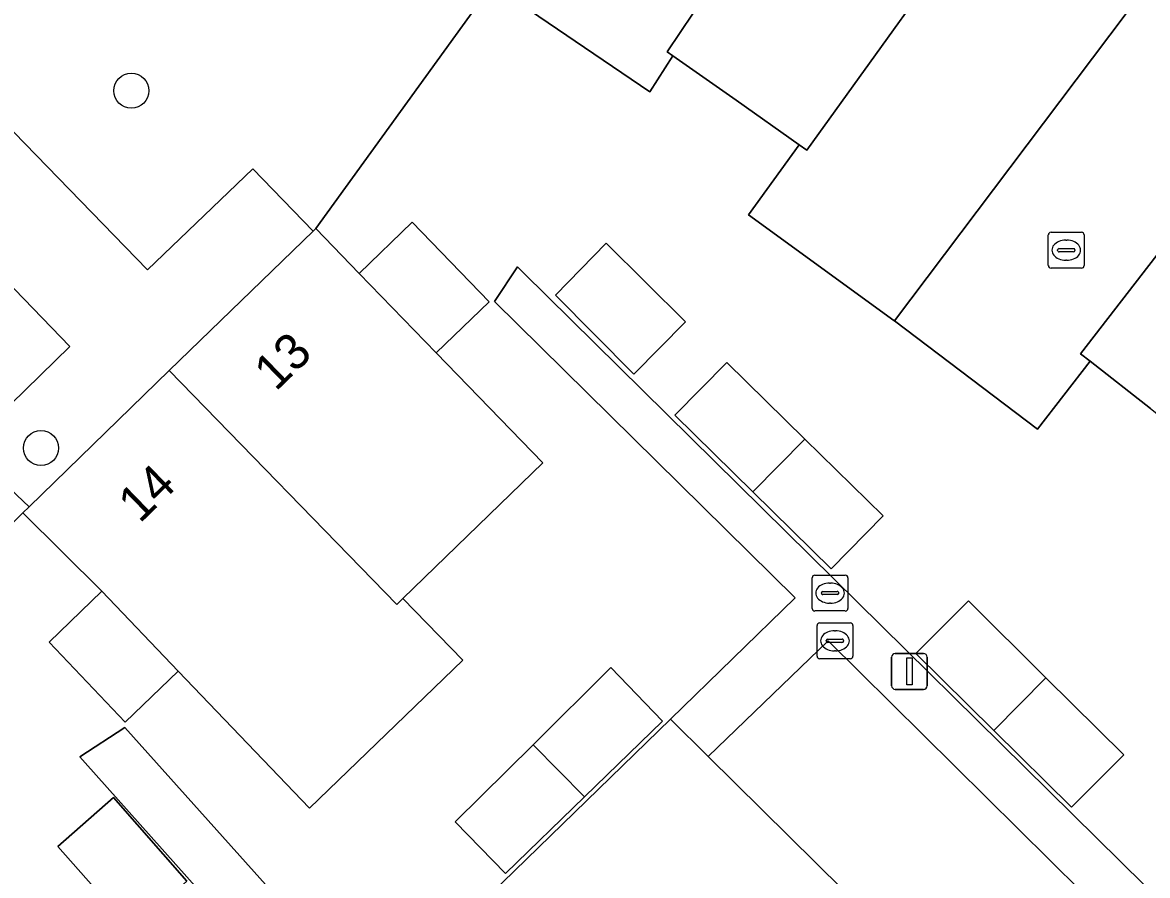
# Model space of a CAD drawing. Extents: x 160023 to 161302, y 384750 to 385707.
# Drawn here: x 160303.7 to 160335.09, y 385450.25 to 385474.05 of the extents above; entities that cross this region are included whole.
import ezdxf

# ---------------------------------------------------------------- set-up
doc = ezdxf.new("R2010")
doc.units = 0
for name, color, linetype in [('IMGEO_Boom', 7, 'Continuous'), ('IMGEO_Erf', 7, 'Continuous'), ('IMGEO_Groenvoorziening', 7, 'Continuous'), ('IMGEO_Kolk', 7, 'Continuous'), ('IMGEO_Lichtmast', 7, 'Continuous'), ('IMGEO_Pand', 7, 'Continuous'), ('IMGEO_Pand_nummerreeks', 7, 'Continuous'), ('IMGEO_Parkeervlak_halfverhard', 7, 'Continuous'), ('IMGEO_Rijbaan_lokaal_open', 7, 'Continuous'), ('IMGEO_Rioolput', 7, 'Continuous'), ('IMGEO_Voetpad_open', 7, 'Continuous')]:
    doc.layers.add(name, color=color, linetype=linetype)

msp = doc.modelspace()

# ---------------------------------------------------------------- linework, layer by layer
at = {"layer": 'IMGEO_Boom'}
for centre in [(160306.736, 385472.148), (160304.213, 385462.178)]:
    msp.add_circle(centre, 0.489, dxfattribs=at)
at = {"layer": 'IMGEO_Erf'}
for points in [[(160335.17, 385463.282), (160333.484, 385464.599), (160332.021, 385462.704), (160328.027, 385465.727), (160328.009, 385465.741), (160323.955, 385468.686), (160325.373, 385470.638), (160323.614, 385471.885), (160321.845, 385473.119), (160321.199, 385472.117), (160316.803, 385475.111), (160311.879, 385468.304), (160313.095, 385467.049), (160314.566, 385468.477), (160316.718, 385466.263), (160315.242, 385464.833), (160318.212, 385461.768), (160314.314, 385457.982), (160315.981, 385456.257), (160311.709, 385452.127), (160308.046, 385455.955), (160306.561, 385454.534), (160304.438, 385456.759), (160305.915, 385458.183), (160303.703, 385460.37), (160297.892, 385454.463)], [(160338.575, 385416.252), (160305.445, 385453.391), (160305.295, 385453.56), (160306.551, 385454.383), (160313.533, 385446.599), (160316.756, 385449.732), (160321.78, 385454.614), (160325.259, 385457.995), (160316.868, 385466.267), (160317.506, 385467.237), (160317.667, 385467.078), (160353.672, 385431.58)]]:
    msp.add_lwpolyline(points, dxfattribs=at)
for points in [[(160318.566, 385466.444), (160319.988, 385467.898), (160322.194, 385465.704), (160320.756, 385464.242)], [(160324.08, 385460.953), (160321.903, 385463.093), (160323.351, 385464.568), (160325.53, 385462.427), (160327.71, 385460.285), (160326.258, 385458.812)], [(160330.8, 385454.299), (160328.628, 385456.445), (160330.092, 385457.919), (160332.253, 385455.771), (160334.423, 385453.615), (160332.971, 385452.154)], [(160320.111, 385456.051), (160321.553, 385454.558), (160319.382, 385452.449), (160317.174, 385450.303), (160315.774, 385451.748), (160317.943, 385453.9)], [(160306.748, 385448.728), (160304.682, 385451.057), (160306.233, 385452.431), (160308.286, 385450.097)]]:
    msp.add_lwpolyline(points, close=True, dxfattribs=at)
at = {"layer": 'IMGEO_Groenvoorziening'}
msp.add_lwpolyline([(160315.165, 385489.456), (160310.804, 385485.226), (160302.526, 385476.637), (160300.338, 385474.193), (160307.184, 385467.154), (160310.128, 385469.965), (160311.807, 385468.234), (160311.879, 385468.304), (160316.803, 385475.111), (160322.625, 385483.696)], dxfattribs=at)
msp.add_lwpolyline([(160303.703, 385460.37), (160303.88, 385460.542), (160302.124, 385462.194), (160305.023, 385465.009), (160298.326, 385471.945), (160292.621, 385465.573), (160284.334, 385455.16), (160288.342, 385448.565), (160289.082, 385449.058), (160297.892, 385454.463)], close=True, dxfattribs=at)
msp.add_arc((160153.733, 385231.541), 304.315, 47.74715, 56.18925, dxfattribs=at)
at = {"layer": 'IMGEO_Kolk'}
for p, q in [((160332.32, 385467.273), (160332.32, 385468.125)), ((160332.395, 385468.199), (160333.247, 385468.199)), ((160333.321, 385468.125), (160333.321, 385467.273)), ((160332.579, 385467.693), (160332.579, 385467.705)), ((160332.622, 385467.742), (160333.02, 385467.742)), ((160332.808, 385467.979), (160332.833, 385467.979)), ((160333.063, 385467.705), (160333.063, 385467.693)), ((160333.017, 385467.656), (160332.619, 385467.656)), ((160332.831, 385467.419), (160332.806, 385467.419)), ((160333.247, 385467.199), (160332.395, 385467.199))]:
    msp.add_line(p, q, dxfattribs=at)
for points in [[(160332.32, 385467.273), (160332.32, 385468.125)], [(160332.395, 385468.199), (160333.247, 385468.199)], [(160333.321, 385468.125), (160333.321, 385467.273)], [(160333.247, 385467.199), (160332.395, 385467.199)]]:
    msp.add_lwpolyline(points, dxfattribs=at)
for centre, radius, start, end in [((160332.397, 385468.123), 0.0765, 91.552, 178.448), ((160332.397, 385468.123), 0.0765, 91.552, 178.448), ((160333.245, 385468.123), 0.0765, 1.552, 88.448), ((160333.245, 385468.123), 0.0765, 1.552, 88.448), ((160332.619, 385467.702), 0.0403, 85.8775, 175.7526), ((160332.616, 385467.692), 0.0366, 178.938, 274.7102), ((160333.02, 385467.699), 0.043, 264.8664, 352.4533), ((160333.024, 385467.704), 0.0386, 1.7309, 96.639), ((160332.397, 385467.275), 0.0765, 181.552, 268.448), ((160332.397, 385467.275), 0.0765, 181.552, 268.448), ((160333.245, 385467.275), 0.0765, 271.552, 358.448), ((160333.245, 385467.275), 0.0765, 271.552, 358.448)]:
    msp.add_arc(centre, radius, start, end, dxfattribs=at)
for centre, major_axis, ratio, start_param, end_param in [((160332.807, 385467.699), (-0.387, 0.002), 0.722429, 4.712389, 7.853982), ((160332.832, 385467.699), (-0.39, 0.002), 0.717154, 1.570796, 4.712389)]:
    msp.add_ellipse(centre, major_axis=major_axis, ratio=ratio, start_param=start_param, end_param=end_param, dxfattribs=at)
at = {"layer": 'IMGEO_Lichtmast'}
for p, q in [((160328.049, 385456.446), (160328.839, 385456.446)), ((160328.839, 385456.446), (160328.049, 385456.446)), ((160327.949, 385455.546), (160327.949, 385456.346)), ((160327.949, 385456.346), (160327.949, 385455.546)), ((160328.939, 385456.346), (160328.939, 385455.546)), ((160328.939, 385455.546), (160328.939, 385456.346)), ((160328.839, 385455.446), (160328.049, 385455.446)), ((160328.049, 385455.446), (160328.839, 385455.446))]:
    msp.add_line(p, q, dxfattribs=at)
msp.add_lwpolyline([(160328.369, 385456.321), (160328.519, 385456.321), (160328.519, 385455.571), (160328.369, 385455.571), (160328.369, 385456.321)], dxfattribs=at)
for centre, start, end in [((160328.049, 385456.346), 90, 180), ((160328.049, 385456.346), 90, 180), ((160328.839, 385456.346), 0, 90), ((160328.839, 385456.346), 360, 90), ((160328.049, 385455.546), 180, 270), ((160328.049, 385455.546), 180, 270), ((160328.839, 385455.546), 270, 0), ((160328.839, 385455.546), 270, 0)]:
    msp.add_arc(centre, 0.1, start, end, dxfattribs=at)
at = {"layer": 'IMGEO_Pand'}
for points in [[(160326.768, 385480.796), (160326.805, 385480.85), (160322.625, 385483.696), (160316.803, 385475.111), (160321.199, 385472.117), (160321.845, 385473.119), (160321.684, 385473.231)], [(160330.872, 385477.848), (160326.768, 385480.796), (160321.684, 385473.231), (160321.845, 385473.119), (160323.614, 385471.885), (160325.373, 385470.638), (160325.583, 385470.489)], [(160334.944, 385474.922), (160330.872, 385477.848), (160325.583, 385470.489), (160325.373, 385470.638), (160323.955, 385468.686), (160328.009, 385465.741), (160328.027, 385465.727)], [(160338.78, 385471.999), (160338.814, 385472.043), (160334.985, 385474.976), (160334.944, 385474.922), (160328.027, 385465.727), (160332.021, 385462.704), (160333.484, 385464.599), (160333.216, 385464.808)], [(160342.733, 385468.889), (160338.78, 385471.999), (160333.216, 385464.808), (160333.484, 385464.599), (160335.17, 385463.282), (160336.846, 385461.951), (160337.04, 385461.797)], [(160314.566, 385468.477), (160313.095, 385467.049), (160315.242, 385464.833), (160316.718, 385466.263)], [(160315.242, 385464.833), (160313.095, 385467.049), (160311.879, 385468.304), (160311.807, 385468.234), (160307.792, 385464.338), (160314.144, 385457.817), (160314.314, 385457.982), (160318.212, 385461.768)], [(160322.194, 385465.704), (160319.988, 385467.898), (160318.566, 385466.444), (160320.756, 385464.242)], [(160321.903, 385463.093), (160324.08, 385460.953), (160325.53, 385462.427), (160323.351, 385464.568)], [(160307.792, 385464.338), (160303.88, 385460.542), (160303.703, 385460.37), (160305.915, 385458.183), (160308.046, 385455.955), (160311.709, 385452.127), (160315.981, 385456.257), (160314.314, 385457.982), (160314.144, 385457.817)], [(160325.53, 385462.427), (160324.08, 385460.953), (160326.258, 385458.812), (160327.71, 385460.285)], [(160305.915, 385458.183), (160304.438, 385456.759), (160306.561, 385454.534), (160308.046, 385455.955)], [(160328.628, 385456.445), (160330.8, 385454.299), (160332.253, 385455.771), (160330.092, 385457.919)], [(160320.111, 385456.051), (160317.943, 385453.9), (160319.382, 385452.449), (160321.553, 385454.558)], [(160332.253, 385455.771), (160330.8, 385454.299), (160332.971, 385452.154), (160334.423, 385453.615)], [(160319.382, 385452.449), (160317.943, 385453.9), (160315.774, 385451.748), (160317.174, 385450.303)], [(160306.748, 385448.728), (160308.286, 385450.097), (160306.233, 385452.431), (160304.682, 385451.057)]]:
    msp.add_lwpolyline(points, close=True, dxfattribs=at)
at = {"layer": 'IMGEO_Parkeervlak_halfverhard'}
msp.add_lwpolyline([(160326.175, 385456.798), (160322.831, 385453.576), (160345.388, 385431.289), (160349.462, 385427.28), (160352.686, 385430.573)], close=True, dxfattribs=at)
at = {"layer": 'IMGEO_Rijbaan_lokaal_open'}
for points in [[(160317.667, 385467.078), (160317.506, 385467.237), (160316.868, 385466.267), (160325.259, 385457.995), (160321.78, 385454.614), (160322.831, 385453.576), (160326.175, 385456.798), (160352.686, 385430.573), (160353.672, 385431.58)], [(160349.462, 385427.28), (160345.388, 385431.289), (160322.831, 385453.576), (160321.78, 385454.614), (160316.756, 385449.732), (160317.746, 385448.622), (160331.308, 385433.414), (160332.202, 385432.411), (160344.197, 385418.96), (160344.587, 385418.523), (160345.07, 385418.039), (160357.956, 385405.129), (160358.77, 385404.314), (160373.159, 385389.897), (160374.143, 385388.911), (160379.668, 385394.107), (160378.748, 385395.123), (160353.675, 385422.824), (160351.105, 385425.664)]]:
    msp.add_lwpolyline(points, close=True, dxfattribs=at)
msp.add_lwpolyline([(160340.438, 385416.184), (160328.808, 385429.259), (160327.874, 385430.309), (160314.429, 385445.424), (160317.746, 385448.622), (160316.756, 385449.732), (160313.533, 385446.599), (160306.551, 385454.383), (160305.295, 385453.56), (160305.445, 385453.391), (160338.575, 385416.252)], dxfattribs=at)
at = {"layer": 'IMGEO_Rioolput'}
for p, q in [((160325.804, 385458.632), (160326.656, 385458.632)), ((160325.729, 385457.706), (160325.729, 385458.558)), ((160326.217, 385458.412), (160326.242, 385458.412)), ((160326.73, 385458.558), (160326.73, 385457.706)), ((160325.988, 385458.126), (160325.988, 385458.138)), ((160326.426, 385458.089), (160326.028, 385458.089)), ((160326.031, 385458.175), (160326.429, 385458.175)), ((160326.472, 385458.138), (160326.472, 385458.126)), ((160326.24, 385457.852), (160326.215, 385457.852)), ((160326.656, 385457.632), (160325.804, 385457.632)), ((160325.867, 385456.374), (160325.867, 385457.226)), ((160325.942, 385457.3), (160326.794, 385457.3)), ((160326.355, 385457.08), (160326.38, 385457.08)), ((160326.868, 385457.226), (160326.868, 385456.374)), ((160326.126, 385456.794), (160326.126, 385456.806)), ((160326.564, 385456.757), (160326.166, 385456.757)), ((160326.169, 385456.843), (160326.567, 385456.843)), ((160326.61, 385456.806), (160326.61, 385456.794)), ((160326.378, 385456.52), (160326.353, 385456.52)), ((160326.794, 385456.3), (160325.942, 385456.3))]:
    msp.add_line(p, q, dxfattribs=at)
for points in [[(160325.804, 385458.632), (160326.656, 385458.632)], [(160325.729, 385457.706), (160325.729, 385458.558)], [(160326.73, 385458.558), (160326.73, 385457.706)], [(160326.656, 385457.632), (160325.804, 385457.632)], [(160325.867, 385456.374), (160325.867, 385457.226)], [(160325.942, 385457.3), (160326.794, 385457.3)], [(160326.868, 385457.226), (160326.868, 385456.374)], [(160326.794, 385456.3), (160325.942, 385456.3)]]:
    msp.add_lwpolyline(points, dxfattribs=at)
for centre, radius, start, end in [((160325.806, 385458.556), 0.0765, 91.552, 178.448), ((160325.806, 385458.556), 0.0765, 91.552, 178.448), ((160326.654, 385458.556), 0.0765, 1.552, 88.448), ((160326.654, 385458.556), 0.0765, 1.552, 88.448), ((160326.028, 385458.135), 0.0403, 85.8775, 175.7526), ((160326.025, 385458.125), 0.0366, 178.938, 274.7102), ((160326.429, 385458.132), 0.043, 264.8664, 352.4533), ((160326.433, 385458.137), 0.0386, 1.7309, 96.639), ((160325.806, 385457.708), 0.0765, 181.552, 268.448), ((160325.806, 385457.708), 0.0765, 181.552, 268.448), ((160326.654, 385457.708), 0.0765, 271.552, 358.448), ((160326.654, 385457.708), 0.0765, 271.552, 358.448), ((160325.944, 385457.224), 0.0765, 91.552, 178.448), ((160325.944, 385457.224), 0.0765, 91.552, 178.448), ((160326.792, 385457.224), 0.0765, 1.552, 88.448), ((160326.792, 385457.224), 0.0765, 1.552, 88.448), ((160326.166, 385456.803), 0.0403, 85.8775, 175.7526), ((160326.163, 385456.793), 0.0366, 178.938, 274.7102), ((160326.567, 385456.8), 0.043, 264.8664, 352.4533), ((160326.571, 385456.805), 0.0386, 1.7309, 96.639), ((160325.944, 385456.376), 0.0765, 181.552, 268.448), ((160325.944, 385456.376), 0.0765, 181.552, 268.448), ((160326.792, 385456.376), 0.0765, 271.552, 358.448), ((160326.792, 385456.376), 0.0765, 271.552, 358.448)]:
    msp.add_arc(centre, radius, start, end, dxfattribs=at)
for centre, major_axis, ratio, start_param, end_param in [((160326.216, 385458.132), (-0.387, 0.002), 0.722429, 4.712389, 7.853982), ((160326.241, 385458.132), (-0.39, 0.002), 0.717154, 1.570796, 4.712389), ((160326.354, 385456.8), (-0.387, 0.002), 0.722429, 4.712389, 7.853982), ((160326.379, 385456.8), (-0.39, 0.002), 0.717154, 1.570796, 4.712389)]:
    msp.add_ellipse(centre, major_axis=major_axis, ratio=ratio, start_param=start_param, end_param=end_param, dxfattribs=at)
at = {"layer": 'IMGEO_Voetpad_open'}
msp.add_lwpolyline([(160300.338, 385474.193), (160298.326, 385471.945), (160305.023, 385465.009), (160302.124, 385462.194), (160303.88, 385460.542), (160307.792, 385464.338), (160311.807, 385468.234), (160310.128, 385469.965), (160307.184, 385467.154)], close=True, dxfattribs=at)
msp.add_arc((160153.733, 385231.541), 304.315, 47.74715, 56.18925, dxfattribs=at)

# ---------------------------------------------------------------- texts
at = {"layer": 'IMGEO_Pand_nummerreeks'}
for s, p in [('13', (160310.763, 385463.738)), ('14', (160306.97, 385460.057))]:
    msp.add_text(s, height=1, rotation=44.1407, dxfattribs=at).set_placement(p)

doc.saveas('drawing.dxf')
